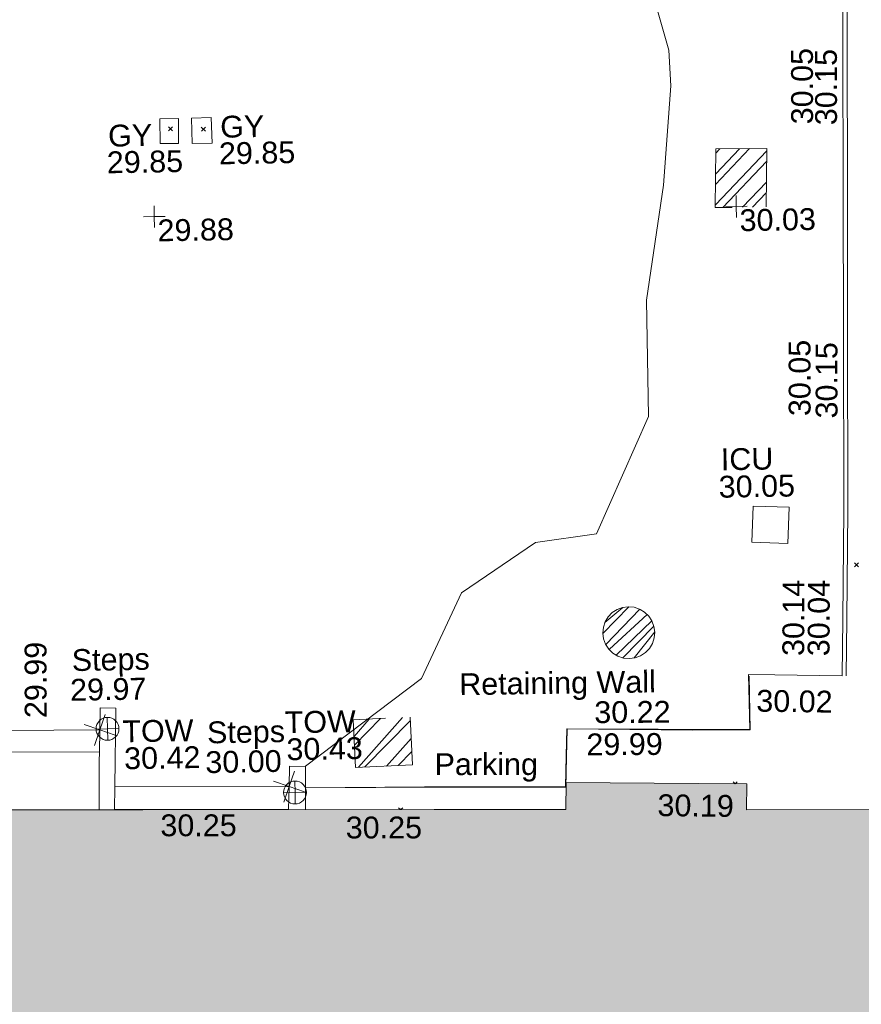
# Model space of a CAD drawing. Header units: millimetres. Extents: x -287732 to 520720, y -103372 to 287754.
# Tile 277 of 380: x 73891 to 88349, y 92390 to 109307. Entities that reach past the tile are written whole.
import ezdxf

# ---------------------------------------------------------------- set-up
doc = ezdxf.new("R2010")
doc.units = ezdxf.units.MM
doc.linetypes.add('IMPORT-HIDDEN2 _3_', pattern=[4762.5, 3175, -1587.5])
doc.linetypes.add('IMPORT-UG_ELEC_STREET LIGHTING_QLB2 _2_', pattern=[2700, 1500, -300.0000000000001, 0, -250, 150, -300.0000000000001, 0, -200])
for name, color, linetype, lineweight, true_color in [('00_TOPO_TOP_OF_WALL', 7, 'Continuous', 9, 0x666666), ('00_UAV_BUILDING_OUTLINE', 5, 'Continuous', 9, 0x0000ff), ('00_UAV_KERB_BOTTOM', 1, 'Continuous', 9, 0xff0000), ('00_UAV_KERB_TOP', 7, 'Continuous', 9, 0xa500a5), ('00_UAV_LEVEL_SPOT', 7, 'Continuous', 9, 0x666666), ('00_UAV_PARKING', 4, 'Continuous', 9, 0x00ffff), ('00_UAV_SERV_GULLY', 7, 'Continuous', 9, 0x5252a5), ('00_UAV_SERV_IC', 5, 'Continuous', 9, 0x0000ff), ('00_UAV_STEPS', 7, 'Continuous', 9, 0x666666), ('00_UAV_TOP_OF_WALL', 7, 'Continuous', 9, 0x666666), ('00_UAV_WALL', 7, 'Continuous', 9, 0x7c00a5), ('00_UAV_WALL_RETAINING', 7, 'Continuous', 9, 0x7c00a5), ('01_DTM_CONTOUR_MJR', 7, 'Continuous', 9, 0x7f3f00), ('12333-PUM-2D-U-0001-C01 - Rev2_REVIT IMPORT_dwg', 7, 'Continuous', 9, 0x767676), ('A_RHA_Line', 7, 'Continuous', 9, 0x00a600), ('PUM-CHAMBER EXTENTS', 6, 'IMPORT-HIDDEN2 _3_', 9, 0xff00ff)]:
    doc.layers.add(name, color=color, linetype=linetype, lineweight=lineweight, true_color=true_color)
doc.layers.add('A_RHA_Detail', color=7, linetype='Continuous', lineweight=9)
doc.layers.add('GEN-TEXT', color=7, linetype='Continuous', lineweight=9)
doc.styles.add('Swis721 Lt BT_2', font='swissl.ttf', dxfattribs={"height": 375})
pattern_1 = [(45, (-533641079.65, -725615854.3560001), (-265.1650429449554, 265.1650429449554), []), (45, (-533640902.873, -725615854.3560001), (-265.1650429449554, 265.1650429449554), [])]

# ---------------------------------------------------------------- blocks, each defined once
blk = doc.blocks.new('12333-PUM-2D-U-0001-C01 - Rev2_REVIT IMPORT_dwg_MSL_Node_Linework_1-2077247-Site Location Plan Proposed')
at = {"layer": '00_UAV_STEPS', "color": 254, "true_color": 0xcccccc, "flags": 128}
for points in [[(256.5421955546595, 704.8438894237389), (0, 0), (-704.8438894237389, 256.5421955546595)], [(704.8438894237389, -256.5421955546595), (0, 0), (-256.5421955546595, -704.8438894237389)]]:
    blk.add_lwpolyline(points, dxfattribs=at)
blk = doc.blocks.new('12333-PUM-2D-U-0001-C01 - Rev2_REVIT IMPORT_dwg_TOW-2077249-Site Location Plan Proposed')
at = {"layer": '00_TOPO_TOP_OF_WALL', "color": 254, "true_color": 0xcccccc, "flags": 128}
for points in [[(0, 525.0554400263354), (0, 0), (-525.0554401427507, 0)], [(525.0554401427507, 0), (0, 0), (0, -525.0554400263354)]]:
    blk.add_lwpolyline(points, dxfattribs=at)
at = {"layer": '00_TOPO_TOP_OF_WALL', "color": 254, "true_color": 0xcccccc}
blk.add_circle((0, 0), 525.0554401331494, dxfattribs=at)
blk = doc.blocks.new('12333-PUM-2D-U-0001-C01 - Rev2_REVIT IMPORT_dwg_UAV-2077255-Site Location Plan Proposed')
at = {"layer": '00_UAV_LEVEL_SPOT', "color": 254, "true_color": 0xcccccc, "flags": 128}
for points in [[(500.0000000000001, 0), (0, 0), (0, 500.0000000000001)], [(0, -500.0000000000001), (0, 0), (-500.0000000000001, 0)]]:
    blk.add_lwpolyline(points, dxfattribs=at)
blk = doc.blocks.new('12333-PUM-2D-U-0001-C01 - Rev2_REVIT IMPORT_dwg_MGS62954_T2_Galway_ITM_3d_Rev1-2077680-Site Location Plan Proposed')
at = {"layer": '00_UAV_KERB_BOTTOM', "color": 254, "true_color": 0xcccccc, "flags": 128}
blk.add_lwpolyline([(533992300.5415, 725677857.4255002), (533992299.5415, 725676890.4255), (533992151.5415, 725676125.4255002), (533992076.797038, 725672872.6906), (533992068.5414999, 725672513.4255), (533991993.5415002, 725668666.4255003), (533991977.2491143, 725667873.7233555), (533991909.5415, 725664579.4255), (533991882.9220554, 725662874.6402038), (533991839.5415, 725660096.4255), (533991804.6548505, 725657875.3088148), (533991755.5415, 725654748.4255), (533991704.8227784, 725652876.4435915), (533991678.5415, 725651906.4255002)], dxfattribs=at)
at = {"layer": '00_UAV_KERB_TOP', "color": 254, "true_color": 0xcccccc, "flags": 128}
blk.add_lwpolyline([(533992370.5414626, 725677857.3531113), (533992369.5345623, 725676883.6805985), (533992221.3875232, 725676117.9205644), (533992146.8141374, 725672872.6305698), (533992138.5258256, 725672511.939224), (533992063.5274799, 725668665.0240773), (533992047.262669, 725667873.663579), (533991979.5302703, 725664578.1598479), (533991952.9296565, 725662874.5805296), (533991909.5329681, 725660095.3326153), (533991874.6625469, 725657875.2491213), (533991825.5266109, 725654746.9278531), (533991774.8468394, 725652876.3835568), (533991748.5158221, 725651904.5296441)], dxfattribs=at)
at = {"layer": '00_UAV_PARKING', "color": 254, "true_color": 0xcccccc, "flags": 128}
blk.add_lwpolyline([(533982426.0495796, 725650144.1780521), (533984470.0833491, 725650122.6013104), (533986890.8892142, 725650081.4441423), (533986913.7544269, 725650615.6516736), (533986933.5800754, 725651078.8448585), (533990074.4782219, 725651014.0257914), (533990070.5415, 725651956.4255), (533990522.596494, 725651942.369064), (533991678.5415, 725651906.4255002)], dxfattribs=at)
at = {"layer": '00_UAV_SERV_GULLY', "color": 254, "true_color": 0xcccccc, "flags": 128}
for points in [[(533980672.5415, 725661243.4255002), (533980667.5415, 725661682.4255), (533981009.3058167, 725661686.3180321), (533981014.3058168, 725661247.3180321)], [(533980120.5414999, 725661255.4255), (533980126.5415, 725661681.4255002), (533980442.9907612, 725661676.9684683), (533980436.9907612, 725661250.9684681)]]:
    blk.add_lwpolyline(points, close=True, dxfattribs=at)
at = {"layer": '00_UAV_SERV_IC', "color": 254, "true_color": 0xcccccc, "flags": 128}
blk.add_lwpolyline([(533990165.5415, 725654230.4255002), (533990198.5414999, 725654849.4255), (533990817.4770594, 725654816.4289355), (533990784.4770595, 725654197.4289354)], close=True, dxfattribs=at)
at = {"layer": '00_UAV_STEPS', "color": 254, "true_color": 0xcccccc, "flags": 128}
for points in [[(533978896.276729, 725650818.6564287), (533977322.3160843, 725650852.719904), (533977328.1462583, 725651213.6433961), (533978909.368382, 725651198.4583435)], [(533982126.6346518, 725649773.8651782), (533979137.2553877, 725649824.5059168), (533979149.9138527, 725650216.030024), (533982144.0623288, 725650167.5642874)]]:
    blk.add_lwpolyline(points, close=True, dxfattribs=at)
at = {"layer": '00_UAV_WALL', "color": 254, "true_color": 0xcccccc, "flags": 128}
for points in [[(533978874.0059921, 725649828.7221743), (533978892.7960835, 725650663.9417336), (533978896.276729, 725650818.6564287), (533978909.368382, 725651198.4583435), (533978922.5415, 725651576.4255), (533979193.5414999, 725651565.4255002), (533979149.9138527, 725650216.030024), (533979137.2553877, 725649824.5059168)], [(533982126.5797024, 725649772.617636), (533982144.0623288, 725650167.5642874), (533982159.5414999, 725650518.4255), (533982434.5415, 725650506.4255), (533982417.2218166, 725649767.6042705)]]:
    blk.add_lwpolyline(points, dxfattribs=at)
at = {"layer": '00_UAV_WALL_RETAINING', "color": 254, "true_color": 0xcccccc, "flags": 128}
blk.add_lwpolyline([(533982425.9864574, 725650141.4853963), (533984841.5415, 725650110.4255003), (533986900.5415001, 725650069.4255), (533986920.5020106, 725650592.7043383), (533986938.9734427, 725651076.9459414), (533989090.5415, 725651017.4255002), (533990081.5415, 725651007.4255002), (533990081.5415, 725651925.4255)], dxfattribs=at)
at = {"layer": '01_DTM_CONTOUR_MJR', "color": 254, "true_color": 0xcccccc, "flags": 128}
blk.add_lwpolyline([(533982434.7057993, 725650513.4341646), (533984452.6412213, 725651986.0687025), (533985164.3878635, 725653442.7667475), (533986450.5126459, 725654285.6622803), (533987500.4225352, 725654420.0000001), (533988430.0000002, 725656420.0000001), (533988430.0000002, 725658420.0000001), (533988757.7809073, 725660389.2405014), (533988910.5054501, 725662093.0872011), (533988888.1726233, 725662704.3830078), (533988430.0000002, 725664420.0000001)], dxfattribs=at)
at = {"xscale": 0.375, "yscale": 0.375, "zscale": 0.375}
for name, p in [('12333-PUM-2D-U-0001-C01 - Rev2_REVIT IMPORT_dwg_UAV-2077255-Site Location Plan Proposed', (533980000, 725660000)), ('12333-PUM-2D-U-0001-C01 - Rev2_REVIT IMPORT_dwg_UAV-2077255-Site Location Plan Proposed', (533990000, 725660000)), ('12333-PUM-2D-U-0001-C01 - Rev2_REVIT IMPORT_dwg_MSL_Node_Linework_1-2077247-Site Location Plan Proposed', (533978909.368382, 725651198.4583435)), ('12333-PUM-2D-U-0001-C01 - Rev2_REVIT IMPORT_dwg_TOW-2077249-Site Location Plan Proposed', (533979043.5415, 725651215.4255002)), ('12333-PUM-2D-U-0001-C01 - Rev2_REVIT IMPORT_dwg_MSL_Node_Linework_1-2077247-Site Location Plan Proposed', (533982144.0623288, 725650167.5642874)), ('12333-PUM-2D-U-0001-C01 - Rev2_REVIT IMPORT_dwg_TOW-2077249-Site Location Plan Proposed', (533982244.5415, 725650065.4255))]:
    blk.add_blockref(name, p, dxfattribs=at)
at = {"layer": '00_UAV_BUILDING_OUTLINE', "color": 251, "true_color": 0x666666, "char_height": 375, "width": 1495.902363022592, "attachment_point": 1, "line_spacing_factor": 1.005061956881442, "style": 'Swis721 Lt BT_2'}
for s, insert, rotation in [('30.19', (533988472.5326828, 725649926.3378035), 358.3787574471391), ('30.25', (533979925.7005787, 725649729.2881131), 359.01178735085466), ('30.25', (533983108.8209734, 725649636.3221937), 359.0117873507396)]:
    blk.add_mtext(s, dxfattribs=dict(at, insert=insert, rotation=rotation))
at = {"layer": '00_UAV_KERB_BOTTOM', "color": 251, "true_color": 0x666666, "char_height": 375, "width": 1495.902363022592, "attachment_point": 1, "line_spacing_factor": 1.005061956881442, "style": 'Swis721 Lt BT_2'}
for s, insert, rotation in [('30.05', (533990967.548096, 725661395.1323539), 89.1054252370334), ('30.05', (533990838.0941229, 725656383.2418699), 89.10014028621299), ('30.04', (533991091.205768, 725652254.1782033), 88.79484089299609)]:
    blk.add_mtext(s, dxfattribs=dict(at, insert=insert, rotation=rotation))
at = {"layer": '00_UAV_KERB_TOP', "color": 251, "true_color": 0x666666, "char_height": 375, "width": 1495.902363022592, "attachment_point": 1, "line_spacing_factor": 1.005061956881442, "style": 'Swis721 Lt BT_2'}
for s, insert, rotation in [('30.15', (533991379.1605509, 725661372.1844316), 89.1054252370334), ('30.15', (533991300.6554873, 725656334.3841665), 89.10014028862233), ('30.14', (533990655.9373817, 725652264.7439592), 88.79507535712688)]:
    blk.add_mtext(s, dxfattribs=dict(at, insert=insert, rotation=rotation))
at = {"layer": '00_UAV_LEVEL_SPOT', "char_height": 375, "width": 1495.902363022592, "attachment_point": 1, "line_spacing_factor": 1.005061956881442, "style": 'Swis721 Lt BT_2'}
for s, insert in [('29.88', (533980051.8765643, 725659949.1441547)), ('30.03', (533990051.8765643, 725659949.1441547))]:
    blk.add_mtext(s, dxfattribs=dict(at, insert=insert))
at = {"layer": '00_UAV_PARKING', "color": 251, "true_color": 0x666666, "char_height": 375, "attachment_point": 1, "line_spacing_factor": 1.005061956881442, "style": 'Swis721 Lt BT_2'}
for s, insert, width, rotation in [('30.02', (533990201.7962518, 725651691.1833181), 1495.902363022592, 358.2189886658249), ('29.99', (533987266.079339, 725650991.3604504), 1495.902363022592, 359.3431687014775), ('Parking', (533984653.5056453, 725650697.890063), 2037.276551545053, 358.96410324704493)]:
    blk.add_mtext(s, dxfattribs=dict(at, insert=insert, width=width, rotation=rotation))
at = {"layer": '00_UAV_SERV_GULLY', "color": 251, "true_color": 0x666666, "char_height": 375, "attachment_point": 1, "line_spacing_factor": 1.005061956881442, "style": 'Swis721 Lt BT_2'}
for s, insert, width in [('GY', (533981159.6210902, 725661710.4411107), 821.5590755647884), ('GY', (533979230.9006326, 725661590.3025748), 821.5590755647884), ('29.85', (533981129.6399925, 725661253.6049086), 1495.902363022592), ('29.85', (533979200.919535, 725661133.4663726), 1495.902363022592)]:
    blk.add_mtext(s, dxfattribs=dict(at, insert=insert, width=width))
at = {"layer": '00_UAV_SERV_IC', "color": 251, "true_color": 0x666666, "char_height": 375, "attachment_point": 1, "line_spacing_factor": 1.005061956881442, "style": 'Swis721 Lt BT_2'}
for s, insert, width in [('ICU', (533989658.1473789, 725655846.9715873), 1021.012723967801), ('30.05', (533989613.3192284, 725655376.5925864), 1495.902363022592)]:
    blk.add_mtext(s, dxfattribs=dict(at, insert=insert, width=width))
at = {"layer": '00_UAV_STEPS', "char_height": 375, "attachment_point": 1, "line_spacing_factor": 1.005061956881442, "style": 'Swis721 Lt BT_2'}
for s, insert, width in [('Steps', (533978449.634223, 725652593.1333352), 1552.889119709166), ('29.97', (533978412.1148021, 725652083.0118278), 1495.902363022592), ('Steps', (533980751.0610015, 725651310.0374625), 1552.889119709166), ('30.00', (533980713.5415806, 725650799.9159551), 1495.902363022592)]:
    blk.add_mtext(s, dxfattribs=dict(at, insert=insert, width=width))
at = {"layer": '00_UAV_TOP_OF_WALL', "char_height": 375, "attachment_point": 1, "line_spacing_factor": 1.005061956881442, "style": 'Swis721 Lt BT_2'}
for s, insert, width in [('TOW', (533982088.0348431, 725651460.3186251), 1343.937678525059), ('TOW', (533979297.4417557, 725651353.6851844), 1343.937678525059), ('30.42', (533979319.9036631, 725650889.8372618), 1495.902363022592), ('30.43', (533982110.4967505, 725650996.4707025), 1495.902363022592)]:
    blk.add_mtext(s, dxfattribs=dict(at, insert=insert, width=width))
at = {"layer": '00_UAV_WALL', "color": 251, "true_color": 0x666666, "insert": (533977624.9892816, 725651424.7073884), "char_height": 375, "width": 1495.902363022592, "attachment_point": 1, "rotation": 89.07455369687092, "line_spacing_factor": 1.005061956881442, "style": 'Swis721 Lt BT_2'}
blk.add_mtext('29.99', dxfattribs=at)
at = {"layer": '00_UAV_WALL_RETAINING', "color": 251, "true_color": 0x666666, "char_height": 375, "attachment_point": 1, "line_spacing_factor": 1.005061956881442, "style": 'Swis721 Lt BT_2'}
for s, insert, width, rotation in [('Retaining Wall', (533985097.9310976, 725652063.2052071), 3832.359387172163, 359.81878348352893), ('30.22', (533987411.0531742, 725651542.2722788), 1495.902363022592, 359.3431687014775)]:
    blk.add_mtext(s, dxfattribs=dict(at, insert=insert, width=width, rotation=rotation))
blk = doc.blocks.new('12333-PUM-2D-U-0001-C01 - Rev2_REVIT IMPORT_dwg-1620468-Site Location Plan Proposed')
at = {"layer": 'PUM-CHAMBER EXTENTS', "true_color": 0xffaaff}
h = blk.add_hatch(dxfattribs=at)
h.set_pattern_fill('FP_3', color=211, style=0, pattern_type=2)
h.set_pattern_definition(pattern_1)
h.paths.add_polyline_path([(348559.3501528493, 44133.64382134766), (349432.3501528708, 44128.643821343), (349461.4248800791, 45134.53029224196), (348588.4248800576, 45139.53029224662), (348567.1348559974, 44402.96801897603)])
h = blk.add_hatch(dxfattribs=at)
h.set_pattern_fill('FP_4', color=211, style=0, pattern_type=2)
h.set_pattern_definition([(45, (-533641079.65, -725615854.3560001), (-88.38834764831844, 88.38834764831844), [])])
h.paths.add_polyline_path([(346946.3608940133, 36411.88256675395), (347045.514415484, 36423.13845804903), (347181.904406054, 36482.75312816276), (347284.3432817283, 36572.90195714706), (347347.6672335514, 36664.48388388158), (347380.5574149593, 36758.69827694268), (347391.6605694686, 36857.55962389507), (347380.3892966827, 36957.15710055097), (347347.339540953, 37051.31563462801), (347270.105047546, 37159.77887374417), (347223.5404322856, 37206.25755796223), (347138.9976803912, 37259.27301798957), (347044.7782600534, 37292.14879544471), (346945.6058107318, 37303.23668103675), (346846.452289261, 37291.98078974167), (346752.288703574, 37258.94542934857), (346650.2780804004, 37188.20191278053), (346597.3278555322, 37135.17000980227), (346544.2994711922, 37050.63536390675), (346511.4092897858, 36956.42097084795), (346500.3061352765, 36857.55962389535), (346511.5774080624, 36757.96214723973), (346544.6271637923, 36663.80361316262), (346638.9339923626, 36538.29954436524), (346696.5511676, 36491.2250004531), (346752.9690243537, 36455.84622980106), (346847.1884446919, 36422.97045234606), (346930.0789417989, 36413.70295562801)])
h = blk.add_hatch(dxfattribs=at)
h.set_pattern_fill('FP_3', color=211, style=0, pattern_type=2)
h.set_pattern_definition(pattern_1)
h.paths.add_polyline_path([(342211.3501528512, 34623.64382133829), (343191.3501528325, 34650.64382134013), (343167.3501528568, 35469.64382135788), (342187.3501528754, 35442.64382135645)])
at = {"layer": 'GEN-TEXT', "color": 253, "true_color": 0xaaaaaa}
for p, q in [((339190.9948138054, 45613.28848230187), (339261.7054919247, 45683.99916042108)), ((339261.7054919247, 45613.28848230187), (339190.9948138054, 45683.99916042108)), ((339754.9948138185, 45597.2884822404), (339825.7054919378, 45667.99916035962)), ((339825.7054919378, 45597.2884822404), (339754.9948138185, 45667.99916035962)), ((350842.9948138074, 37917.2884823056), (350913.7054919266, 37987.99916042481)), ((350913.7054919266, 37917.2884823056), (350842.9948138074, 37987.99916042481)), ((348726.609106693, 34229.06569677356), (348691.7080823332, 34263.96672113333)), ((348727.4957277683, 34229.04368844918), (348762.4187604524, 34263.96672113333)), ((342971.9618952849, 33885.05605056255), (342939.5540406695, 33917.46390517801)), ((342977.7569044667, 33884.95609085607), (343010.2647187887, 33917.46390517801))]:
    blk.add_line(p, q, dxfattribs=at)
at = {"layer": 'PUM-CHAMBER EXTENTS', "color": 211, "true_color": 0xffaaff, "flags": 128}
for points in [[(349432.3501528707, 44128.64382134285), (349461.4248800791, 45134.53029224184), (348588.4248800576, 45139.53029224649), (348559.3501528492, 44133.6438213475)], [(347391.6605694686, 36857.55962389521), (347380.3892966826, 36957.15710055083), (347347.3395409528, 37051.31563462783), (347294.1680109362, 37135.76031650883), (347223.5404322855, 37206.25755796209), (347147.7940208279, 37253.75696807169), (347138.9976803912, 37259.27301798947), (347044.7782600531, 37292.14879544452), (346945.6058107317, 37303.23668103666), (346846.4522892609, 37291.9807897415), (346752.2887035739, 37258.94542934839), (346667.8358938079, 37205.78680990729), (346597.3278555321, 37135.1700098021), (346544.2994711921, 37050.63536390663), (346511.4092897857, 36956.42097084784), (346500.3061352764, 36857.55962389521), (346511.5774080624, 36757.9621472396), (346544.6271637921, 36663.8036131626), (346597.7986938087, 36579.3589312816), (346609.4417123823, 36567.73739890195), (346668.4262724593, 36508.86168982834), (346752.9690243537, 36455.84622980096), (346847.1884446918, 36422.97045234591), (346946.3608940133, 36411.88256675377), (347045.5144154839, 36423.13845804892), (347139.678001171, 36456.17381844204), (347224.1308109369, 36509.33243788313), (347259.3674696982, 36544.62345084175), (347294.6388492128, 36579.94923798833), (347347.6672335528, 36664.4838838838), (347380.5574149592, 36758.6982769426)], [(343167.3501528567, 35469.64382135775), (343191.3501528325, 34650.64382134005), (342211.3501528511, 34623.6438213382), (342187.3501528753, 35442.64382135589)]]:
    blk.add_lwpolyline(points, close=True, dxfattribs=at)
blk.add_blockref('12333-PUM-2D-U-0001-C01 - Rev2_REVIT IMPORT_dwg_MGS62954_T2_Galway_ITM_3d_Rev1-2077680-Site Location Plan Proposed', (-533641079.6498471, -725615854.3561786))

msp = doc.modelspace()

# ---------------------------------------------------------------- hatches: boundary and pattern name
at = {"layer": 'A_RHA_Detail', "true_color": 0xc0c0c0}
h = msp.add_hatch(color=9, dxfattribs=at)
h.paths.add_polyline_path([(-80880.60083809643, -68502.79057078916), (-80400.865924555, -68483.41509113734), (-80400.865924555, -62984.64684185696), (-24474.85765177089, -63009.32043784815), (-24456.14471271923, -50840.30023858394), (-36622.55041039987, -50831.65104353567), (-36622.55041039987, -44228.57792613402), (-50959.0526582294, -44218.38599194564), (-50959.0526582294, -42573.78171514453), (-54563.9325804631, -42571.21897729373), (-54565.69773352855, -45054.17447474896), (-92408.82109321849, -45027.27149621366), (-92411.78875845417, -49201.74309222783), (-100061.9988811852, -49201.74309222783), (-100052.2214449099, -64852.82557838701), (-86120.90825229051, -64852.82557838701), (-86092.1662649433, -62957.90041523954), (-84861.10047608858, -62957.90041523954), (-84854.79052929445, -68240.109737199), (-80870.60226892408, -68240.10973722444)])
h.paths.add_polyline_path([(-137238.9269902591, -68461.9384092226), (-132719.7426408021, -68433.0633692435), (-132847.0731201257, -62850.04282283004), (-130454.6837966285, -62916.63108078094), (-130498.2830220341, -61355.85393642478), (-117581.136331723, -61423.42893438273), (-117492.3908565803, -49183.91309190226), (-125136.5200282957, -49178.47881952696), (-125133.572703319, -45032.61887136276), (-163007.1824077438, -45005.6942194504), (-163007.1824076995, -44090.2963411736), (-163123.8521269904, -44090.21339942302), (-163122.6389897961, -42383.75184302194), (-166563.8543419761, -42383.75184298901), (-166565.034908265, -44044.39824208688), (-193158.4656786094, -44025.49275805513), (-193195.152889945, -62863.65652504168), (-137269.7106414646, -62916.63108078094), (-137254.3708868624, -65679.90523788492)])
h.paths.add_polyline_path([(120310.9497607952, -32334.28230164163), (120312.4652266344, -31610.73011961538), (133451.2244789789, -31638.24899384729), (133469.2230092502, -19717.98315780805), (121295.7536929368, -19692.48606430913), (121319.8434528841, -8190.941560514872), (112277.0825930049, -8172.001674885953), (112263.1770823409, -14811.1234547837), (78285.85310969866, -14739.95861438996), (78292.82277619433, -8167.077575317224), (75241.99098605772, -8160.673431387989), (69355.76844233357, -8152.931592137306), (69353.6659720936, -9156.74635762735), (68372.60878945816, -9154.691552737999), (68372.60878945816, -13705.52853215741), (69333.7233474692, -13707.54156770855), (69325.07112547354, -16249.53369228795), (66623.4489111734, -16249.53369228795), (66619.79243935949, -17995.29925530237), (65989.07757494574, -17995.2992552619), (65985.44262772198, -19730.78799483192), (57152.23993377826, -19712.28702421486), (57127.42535098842, -31559.89463417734), (70277.87165424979, -31587.43801817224), (70277.87165431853, -32271.7414715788), (78263.96947909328, -32285.12944888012), (78266.62661740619, -31019.79372153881), (112335.8856506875, -31091.15111860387), (112335.8856506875, -32317.57330553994), (119781.4233959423, -32333.17321913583)])
h.paths.add_polyline_path([(7503.717409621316, -1791.439263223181), (15482.43097392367, -674.0213231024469), (15484.0826588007, 148.1327206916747), (56188.28042539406, 205.5276654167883), (56155.84326007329, 14338.3166313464), (18016.62665935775, 14236.48149539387), (17967.9025208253, 34313.18372071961), (21727.10644863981, 34324.0692624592), (21708.90974962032, 40608.10218321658), (18009.66447159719, 40608.10218321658), (17995.54603706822, 45483.75063442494), (9770.084204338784, 45420.6329473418), (3966.213879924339, 45446.76585222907), (3984.771235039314, 14176.56786832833), (1023.062455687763, 14176.56786837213), (-276.5134647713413, 14190.52623461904), (-231.6790044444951, 5968.135265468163), (-226.4491536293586, 193.7444677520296), (553.0869992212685, 183.4716499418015), (7477.609307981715, 143.2867586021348), (7488.638446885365, -674.0213231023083)])
h.paths.add_polyline_path([(77755.59663317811, 53.47451145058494), (77729.51881611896, 1699.844979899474), (94464.47132486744, 1659.976083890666), (94606.37913471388, 17991.390236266), (88810.4190114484, 18015.03260816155), (88799.89418497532, 14436.74271609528), (69413.88950349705, 14457.8773889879), (69377.35724448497, 99.62816357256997), (75241.99098605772, 67.32134432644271)])
h.paths.add_polyline_path([(61252.12079701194, 46453.95617366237), (105774.7348988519, 46472.68783506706), (105768.2642198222, 61852.61234306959), (92285.13876309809, 61852.61234306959), (92308.59670399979, 65784.30757140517), (96107.4668000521, 65767.60445243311), (96059.68081117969, 75209.20847378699), (101084.8427276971, 75071.88872764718), (104988.0046543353, 74765.36560406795), (108403.6894220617, 74363.8408943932), (112009.2703903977, 73787.25420861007), (115645.3524815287, 73049.69667206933), (116890.8108051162, 72761.69136252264), (120208.9929833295, 71893.18353872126), (120865.241739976, 71703.68484519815), (124135.6329506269, 70669.67317906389), (127435.6253142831, 69480.50055823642), (127820.4368670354, 69394.93141813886), (128274.3081769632, 69331.69585753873), (128731.8791144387, 69306.66104516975), (129189.9401488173, 69320.00258290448), (129645.2782985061, 69371.62688826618), (130094.6997111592, 69461.17185603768), (130535.0520071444, 69588.00939074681), (130963.246434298, 69751.24981927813), (131376.2795165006, 69949.74812590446), (131771.2541232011, 70182.11198903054), (132162.5575600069, 70460.5404660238), (132496.0921583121, 70741.69081113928), (132820.871367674, 71064.98072578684), (133117.4593294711, 71414.31364272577), (133383.77568926, 71787.23923950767), (133616.5473239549, 72178.5372844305), (133817.1647262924, 72590.54524898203), (133982.6025969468, 73017.89547513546), (134111.7005086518, 73457.59040801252), (134203.5529320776, 73906.54590458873), (134257.5155883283, 74361.61286216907), (134272.5462649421, 74819.5993153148), (134250.5259875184, 75277.29281745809), (134189.6227572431, 75731.48297747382), (134090.9274700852, 76178.98397757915), (133955.1324028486, 76616.65691993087), (133783.1900598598, 77041.43184345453), (133576.3064937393, 77450.32925647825), (133335.932843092, 77840.48103920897), (133063.7551572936, 78209.15055532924), (132761.6825665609, 78553.75185442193), (132431.8338935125, 78871.8678050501), (132076.5227905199, 79161.26705197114), (131698.2415080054, 79419.91966861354), (131299.6434187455, 79646.01139197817), (131093.5942456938, 79746.34209763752), (132146.0467355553, 83110.22226145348), (122787.7632953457, 86282.54285518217), (121604.3555412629, 82800.3591886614), (117095.9864227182, 83870.84033785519), (116841.9598400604, 83526.35449572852), (116120.5435466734, 91221.93611972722), (110237.7341284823, 91274.27491021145), (110194.3680786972, 90435.39030214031), (104988.0046543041, 90486.49901390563), (104973.2761846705, 94309.82427956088), (103746.1314668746, 94309.8242795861), (103839.9937121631, 122852.1474271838), (96365.09202306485, 122931.9599470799), (96350.3400238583, 123952.4168585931), (104555.5505249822, 123902.1925226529), (104607.3234458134, 120248.5396156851), (125502.5015002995, 120134.1933400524), (125662.0200253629, 137657.3796882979), (114479.5865733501, 137699.2256881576), (114382.306264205, 129149.9458158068), (104644.159003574, 129187.9975073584), (104577.9931702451, 126217.3903144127), (101184.4926406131, 126159.1566967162), (101264.6166812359, 135959.2655565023), (89967.23178808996, 135988.8856164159), (89927.63362986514, 125823.6463181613), (93630.53562302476, 125840.7948842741), (93580.65688892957, 122931.9599470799), (88697.38835376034, 122904.7310126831), (88679.3898954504, 95739.09143775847), (86378.25848996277, 95739.09143775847), (86378.18187189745, 96178.1008337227), (83279.50743284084, 96200.92083327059), (83273.62493422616, 95735.74732133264), (70169.67509619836, 95733.22421950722), (70166.26842742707, 96272.07409347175), (66674.99731294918, 96257.14073655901), (66654.74538556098, 95755.71092136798), (65784.77231079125, 95755.71092136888), (65887.65094984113, 117470.630565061), (53473.3427162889, 117487.9046429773), (53434.44066309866, 98570.46349063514), (40649.41626916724, 98570.46349063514), (40610.16711559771, 94406.01479078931), (38853.82372868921, 94410.36303440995), (38848.65589191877, 89463.65332729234), (40612.46601912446, 89518.45976927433), (40665.38257362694, 86257.73741128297), (38372.19584460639, 86305.72309285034), (38369.79374539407, 76901.0507917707), (50937.9512507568, 76944.40198294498), (50922.88567286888, 74598.78180889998), (56484.9061132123, 74588.85093771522), (56484.9061132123, 75194.85181995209), (92465.4037153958, 75233.0258166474), (92645.92783662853, 71766.64845094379), (89810.55521366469, 69362.83965827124), (85313.16173974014, 69360.94750420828), (85313.16173974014, 66907.4050808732), (75210.14498263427, 66903.15451589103), (75210.14498263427, 63815.70944550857), (70819.40014309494, 63815.70999200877), (70819.21601505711, 64253.35708059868), (69456.83415683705, 64253.35708059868), (69455.7195737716, 66901.99623166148), (61303.32856759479, 66898.5668068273), (61304.56054988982, 63970.32021231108), (70500.41048208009, 63970.32021219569), (70500.4088543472, 61852.59006207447), (61245.6438848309, 61848.69637488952), (61252.03558504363, 46656.49344428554)])
h.paths.add_polyline_path([(-17153.16561239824, 48569.32684293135), (-17153.16561224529, 60770.38083685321), (-29362.88357759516, 60774.70428694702), (-29362.88357759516, 67399.20394580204), (-43507.24466814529, 67405.01911303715), (-43488.5313307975, 69093.07334175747), (-45766.41866231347, 69109.32868388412), (-45794.3462003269, 67405.01911303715), (-47272.11273194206, 67404.2124544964), (-47272.44887633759, 66454.91798908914), (-86004.56386332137, 66468.63299519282), (-86006.66970787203, 60521.58362721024), (-92662.87722510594, 60521.58362721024), (-92665.2138765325, 50184.35611932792), (-79752.0168396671, 50179.78309939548), (-79752.016597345, 48591.4932381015), (-17157.7163123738, 48569.32845417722)])
h.paths.add_polyline_path([(-201056.4185878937, 48628.75479108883), (-138377.9751621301, 48634.64535779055), (-138377.9751621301, 50133.28201003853), (-125467.710581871, 50134.49626164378), (-125468.6909603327, 60566.1903686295), (-132186.8595614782, 60565.86652591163), (-132187.4203588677, 66533.0197876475), (-170643.3098734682, 66805.61809689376), (-170643.3098732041, 67738.78475848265), (-200340.0100486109, 67488.93693764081), (-200348.7171487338, 60827.78025104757), (-201057.5650552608, 60827.71357558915), (-201056.6510294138, 51102.04313372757)])
h.paths.add_polyline_path([(-240051.5126725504, 54769.19491160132), (-239444.490259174, 54811.10754483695), (-239186.5396223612, 54841.92927608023), (-238764.8191577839, 54940.98166103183), (-238382.4735933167, 55122.46891388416), (-237990.3402229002, 55354.87497234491), (-237269.2031023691, 55936.21515020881), (-237032.4836384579, 56225.56611516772), (-236793.0039602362, 56569.31473944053), (-236554.5880578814, 57004.26389721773), (-236432.7219585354, 57267.46508908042), (-236300.081527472, 57753.26238983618), (-236250.7285154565, 58017.17885684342), (-236235.6490609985, 58516.21786804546), (-236233.2538429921, 58987.85640053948), (-236213.7029795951, 59823.48083769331), (-236363.8287855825, 59820.86038205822), (-236634.0279869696, 60698.06075827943), (-236391.9547756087, 61432.19726339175), (-236225.4740089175, 61435.10319600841), (-236201.6036569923, 62637.68779596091), (-232563.5271750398, 62639.28734435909), (-232563.5271750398, 63049.03842404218), (-232732.1945866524, 63049.15302218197), (-232860.1521277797, 63457.95890274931), (-232731.606808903, 63914.24862697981), (-232560.8209656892, 63914.24862697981), (-232515.1276847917, 70598.00033009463), (-240628.6947849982, 70598.85496273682), (-240629.7923196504, 72350.98321577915), (-246412.6011212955, 72347.36085933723), (-246412.6011212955, 70616.45923936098), (-254449.5805725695, 70618.60952619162), (-254454.637144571, 70754.06491720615), (-254469.7140363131, 73191.66276250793), (-263883.2532625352, 73267.83063688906), (-263902.4181505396, 68260.74348553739), (-263714.8217520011, 68259.82096572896), (-263552.9672900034, 67819.65434396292), (-263719.0883117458, 67392.2068408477), (-263913.6298699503, 67392.20684284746), (-263956.7001913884, 58633.76423459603), (-260181.1963171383, 58611.22607638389), (-260192.3146983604, 56354.25111579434), (-257184.684388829, 56339.46086021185), (-257213.4419957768, 57092.93866021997), (-257338.5163846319, 57093.27331223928), (-257471.0109294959, 57531.74572308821), (-257338.5163845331, 58062.22513696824), (-257203.4956297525, 58064.06881289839), (-257173.5751889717, 58598.54056692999), (-256478.2273617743, 58575.27357994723), (-256478.2273617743, 58788.51859473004), (-256013.0091299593, 58911.92701534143), (-255397.0786664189, 58780.99767617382), (-255397.0786664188, 58595.982422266), (-243809.885361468, 58585.92793201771), (-243805.3570672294, 58352.04527760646), (-243740.939469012, 57884.52572680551), (-243619.0830608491, 57421.84877545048), (-243424.3877545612, 56943.65915412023), (-243247.1437899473, 56608.24157713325), (-243003.0710579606, 56249.99021479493), (-242732.2093200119, 55932.75703082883), (-242371.7230178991, 55603.12658811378), (-242141.255125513, 55424.88676767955), (-241804.9643037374, 55216.88439822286), (-241529.4640827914, 55077.02869055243), (-241100.6275144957, 54917.18295003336), (-240836.2134980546, 54840.82833176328), (-240453.4486195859, 54788.60784130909), (-240218.9578693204, 54777.28227442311)])
h.paths.add_polyline_path([(40276.69022552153, 59895.36417752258), (40328.62676029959, 69196.9439153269), (36588.99968785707, 69217.8245910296), (36619.46637569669, 74674.25962428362), (32264.36460078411, 74687.02318924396), (32233.48293867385, 69156.26826306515), (11916.69390495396, 69269.70959686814), (11966.66200111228, 78218.75165974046), (29087.509017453, 78123.15526808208), (29143.44567205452, 88141.1370047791), (15719.348796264, 88216.09212953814), (15732.60379610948, 90589.9978889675), (4594.294101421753, 90652.19003489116), (4525.129359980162, 78265.12250449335), (10096.76365553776, 78234.01258731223), (10077.43887221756, 74773.03821910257), (4547.641142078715, 74803.91453678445), (4465.579974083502, 60107.1600234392), (19125.89094760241, 60025.30234268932), (19139.86249374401, 62527.53804644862), (31738.59196305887, 62457.19146404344), (31724.55430858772, 59943.11609815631), (38369.79364225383, 59906.01157293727)])
h.paths.add_polyline_path([(-246083.0241259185, 72334.29150213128), (-246083.0594797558, 72334.30275087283), (-246208.2905500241, 72334.29150213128)])
h.paths.add_polyline_path([(-114575.3004830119, 112178.0758695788), (-114575.3246435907, 112178.0758695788), (-114707.2752166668, 115801.5811617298)])
h.paths.add_polyline_path([(-154699.9178765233, 101760.4080976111), (-114382.050333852, 101776.0542914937), (-114382.050333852, 106926.9360164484), (-113755.641395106, 106927.1792101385), (-113757.5507412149, 111847.2721531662), (-114431.6837526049, 111847.2721531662), (-114431.8097758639, 112178.0758695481), (-114575.3004830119, 112178.0758695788), (-114578.9984943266, 121707.2390833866), (-123056.9849702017, 121707.2390833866), (-123068.8201032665, 156452.7036899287), (-119381.2340625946, 156454.1348067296), (-119381.2340625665, 160165.8597952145), (-115501.031452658, 160167.3662801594), (-115503.3750945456, 166206.5793118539), (-132411.7987151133, 166599.6604729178), (-132411.8243278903, 166665.6603411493), (-135275.0124468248, 166664.5490317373), (-135275.0124468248, 166628.1883101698), (-135911.3205076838, 166628.1944502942), (-135911.3479256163, 166352.1604668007), (-152521.1633846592, 166345.7146753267), (-152518.3680955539, 159142.6836790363), (-150699.3133726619, 159117.9265656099), (-150758.5477087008, 122560.691203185), (-151059.2005266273, 122560.691203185), (-151061.0981347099, 121302.4374932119), (-154138.3148337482, 121372.6012653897), (-154138.3148337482, 121865.1834517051), (-154704.3888425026, 121867.2611370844), (-154688.5451973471, 119352.3937021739), (-154745.5933227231, 119352.3715636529), (-154745.5763474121, 118722.1532660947), (-160794.1544526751, 118748.7442832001), (-160794.1544526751, 119410.5425977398), (-163852.1622693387, 119422.408321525), (-163855.0715294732, 118762.2003111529), (-167568.6765459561, 118778.5256058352), (-166634.6619849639, 124395.1277019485), (-166930.050559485, 124500.0918161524), (-167568.6765459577, 124707.6250903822), (-168028.2173235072, 124841.3808647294), (-168630.5006276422, 124991.3056740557), (-169238.2056069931, 125117.4693074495), (-169850.3952285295, 125219.6772876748), (-170466.1255403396, 125297.7720169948), (-171089.11025998, 125351.8553033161), (-171704.4065937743, 125381.1774255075), (-172325.0479971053, 125386.3595015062), (-172782.2248668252, 125374.5832362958), (-173401.7764235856, 125337.4554476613), (-174109.844898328, 125263.4341236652), (-174634.1213722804, 125190.4100126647), (-175245.0145766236, 125080.719099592), (-176047.1958093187, 124895.7675260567), (-176665.4852587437, 124724.7228134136), (-177045.3001228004, 124609.1129151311), (-177631.5127792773, 124405.2077276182), (-176665.4852586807, 118818.5158794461), (-177558.9402083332, 118822.4435768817), (-177662.2853368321, 125263.4341236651), (-176365.3912351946, 126542.9270807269), (-159462.2970490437, 126319.910391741), (-157057.7396790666, 128609.0850976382), (-157060.6673204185, 136153.1661957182), (-158638.8016610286, 137740.2441626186), (-159352.3735831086, 137740.2441626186), (-161634.4140634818, 140201.1078539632), (-168727.9404945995, 140256.8191146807), (-171035.0401161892, 137942.8847305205), (-174184.1459014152, 137942.8847305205), (-176460.1167434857, 140292.2858551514), (-177341.6856934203, 140292.2858551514), (-177341.7113613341, 140358.4281613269), (-183428.5803825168, 140356.0660244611), (-185921.6385985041, 137917.4639994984), (-185921.6385985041, 131757.3091155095), (-186906.8767412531, 131756.9267733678), (-187725.3914540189, 130809.9989183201), (-187724.058890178, 127376.1828148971), (-186481.0281350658, 126304.5577463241), (-186479.4846754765, 122327.2959175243), (-185176.2828158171, 121059.4673825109), (-180304.1129154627, 121059.4673824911), (-180304.1136492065, 118802.0484409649), (-193555.3706955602, 118802.0484409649), (-193555.368699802, 133117.8341649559), (-192593.6442938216, 133118.2073819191), (-192593.6442938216, 134200.8158367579), (-192224.6284783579, 134200.9592041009), (-192225.5653014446, 136615.0101267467), (-192595.0012460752, 136615.0101267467), (-192595.4357332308, 137734.4745165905), (-193589.2709668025, 137734.4746851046), (-193589.2685988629, 147474.570583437), (-193163.2062206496, 147492.8644732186), (-192765.7252967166, 147531.087133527), (-192359.9383250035, 147589.5931622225), (-192199.8207947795, 147616.5827294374), (-191882.7548926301, 147682.9245600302), (-191568.5380070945, 147761.6632019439), (-191257.654638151, 147852.677242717), (-190828.6072909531, 148002.2045655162), (-190647.7999969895, 148070.9514233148), (-190349.7690789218, 148197.8750094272), (-190056.9509284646, 148336.4013817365), (-189769.797051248, 148486.3169427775), (-189405.3590254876, 148698.0567944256), (-189132.906026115, 148873.2749095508), (-188867.542109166, 149059.0543929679), (-188609.6764469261, 149255.1087866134), (-188354.9814055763, 149465.3525772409), (-188079.6339208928, 149713.879248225), (-187884.9836199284, 149901.8220103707), (-187545.928247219, 150265.8040604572), (-187446.29984479, 150378.3960832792), (-187241.3270201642, 150629.2310214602), (-187046.3599558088, 150887.9197697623), (-186861.6992771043, 151154.0634500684), (-186546.1373636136, 151669.829875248), (-186524.4196769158, 151707.0632450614), (-163675.2898318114, 151669.829875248), (-163687.5843045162, 148134.07679455), (-157303.6541541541, 148136.492106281), (-157303.6541541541, 155759.91501608), (-157557.4317586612, 155765.0384228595), (-157555.9168973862, 166678.0466575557), (-187009.2021991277, 166699.7464767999), (-187013.0952111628, 162054.4009359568), (-188707.17754695, 162044.5925187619), (-188705.9961892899, 155021.5333641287), (-188737.9999316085, 154650.5326604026), (-188799.0133969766, 154283.1866125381), (-188857.2045401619, 154035.4341107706), (-188966.1106131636, 153679.3368924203), (-189102.6200311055, 153332.8820747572), (-189265.8911675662, 152998.2056672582), (-189454.9174011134, 152677.371060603), (-189645.2484685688, 152421.3220123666), (-189916.9563410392, 152104.2450531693), (-190212.7041973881, 151809.4634871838), (-190530.6686598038, 151538.7947471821), (-190868.8893671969, 151293.9075915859), (-191225.281078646, 151076.3118324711), (-191597.6465194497, 150887.3490191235), (-192092.8415776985, 150682.5621956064), (-192519.2468154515, 150561.8451365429), (-192903.8930791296, 150482.240889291), (-193187.215491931, 150440.8868273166), (-193594.1866364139, 150407.1257787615), (-193594.5952989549, 151459.9895227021), (-205369.2399268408, 151455.4201247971), (-205354.4523517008, 113350.0822379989), (-207187.1580384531, 113349.3710182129), (-207184.3024929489, 105991.0636522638), (-205312.8748221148, 105991.1901500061), (-205311.2362476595, 101769.6553082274), (-175488.6451201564, 101781.2285901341), (-175488.6451201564, 110889.6985621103), (-154703.4627663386, 110897.5679794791), (-154700.2792295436, 102691.5597281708)])
h.paths.add_polyline_path([(193735.9435693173, 113047.8274774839), (208865.0938716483, 114991.0266430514), (208976.1154123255, 114126.6471160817), (216447.8967332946, 115086.3281915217), (216038.7305308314, 118271.9702413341), (232648.5073383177, 120405.3421626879), (233425.993615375, 114352.0734369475), (240632.2017567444, 115277.6440988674), (239854.8412683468, 121329.9334727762), (256406.8682407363, 123455.8879629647), (257091.7572256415, 118089.1198988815), (264572.2871227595, 119040.8180953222), (261877.8350555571, 138524.7609215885), (259178.7147038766, 138221.6086035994), (259197.3483655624, 137439.0084132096), (254686.1480587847, 136897.0007612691), (255412.6810205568, 131314.8303176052), (240852.7447969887, 129522.4514056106), (239771.0426543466, 137918.8519126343), (240649.5822431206, 138010.1984551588), (240062.3063116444, 142776.6750342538), (239165.7694642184, 142685.0143484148), (237630.9646614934, 151018.3171732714), (266172.8791088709, 154560.7889781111), (271297.1876944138, 142612.4006970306), (276531.7397502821, 144861.098714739), (274941.5029779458, 148527.9037281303), (302074.5307653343, 160134.9084326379), (300215.9323773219, 164320.1841173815), (301528.1613272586, 164907.0997989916), (300405.1237791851, 167477.8916353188), (299016.6944531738, 166945.7181824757), (295626.7488506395, 174518.754428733), (294333.0289184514, 177537.1551681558), (287288.8475947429, 174518.754428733), (289427.6893504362, 169661.0163463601), (272956.7816584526, 162557.1203578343), (271943.2187787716, 164897.4305293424), (267016.3118217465, 162764.0369715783), (268502.3094164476, 159357.0430143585), (265200.4029574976, 157946.4096681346), (226856.416695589, 153146.7821792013), (227510.3041274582, 148852.0205334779), (228280.9873165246, 141179.0007483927), (227302.3544112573, 141050.281300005), (227895.3788235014, 136433.1758633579), (228748.5501749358, 136523.8855003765), (229602.3077302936, 128023.7667641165), (217691.2359889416, 126493.8999679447), (217642.3600127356, 126874.433267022), (215138.5007311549, 126552.8357430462), (215194.9980427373, 126112.965074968), (215015.6132226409, 126089.924757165), (214840.9672575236, 127449.66446064), (192258.7012018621, 124549.1816390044), (193486.3576426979, 114991.0266430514)])
h.paths.add_polyline_path([(-78076.24187439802, 117605.5188722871), (-78076.23951902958, 117610.0871211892), (-78070.318122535, 129485.7330792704), (-74723.15926543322, 129478.385255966), (-74723.15926543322, 125435.7860624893), (-48015.64546086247, 125380.0246061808), (-47996.55031653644, 135872.5822179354), (-61198.15919578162, 135901.5630078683), (-74714.72264144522, 135923.5088764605), (-74723.6287602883, 131865.2975510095), (-78070.318122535, 131872.642169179), (-78062.97909487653, 149549.7689430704), (-58292.26570492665, 149541.5607197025), (-58292.26570491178, 148946.2407608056), (-37707.70924046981, 148937.6946533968), (-37703.30827430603, 159740.0672041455), (-44148.26955755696, 159742.7429641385), (-44148.26955755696, 162961.3319174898), (-49829.95437583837, 162961.3319174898), (-49830.92144130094, 160632.0129326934), (-78494.09026625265, 160643.9130440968), (-78494.09026625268, 161615.1537738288), (-78739.225852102, 161615.2555472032), (-78691.7919454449, 168187.9195488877), (-90844.57645036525, 168126.8149079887), (-90962.52567694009, 152686.7636277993), (-89064.97866809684, 152685.9758215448), (-89079.54115380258, 117610.0871211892), (-78374.80218507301, 117605.6428258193)])
h.paths.add_polyline_path([(69254.82576126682, 129235.9722870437), (69259.97086178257, 136167.789247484), (86068.0992678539, 136131.0235193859), (86008.66431381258, 164703.3084147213), (58789.63167882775, 164723.511581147), (58789.63167882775, 170119.2062865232), (54460.1632489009, 170122.4198087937), (54457.21717773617, 166153.279245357), (47042.2151650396, 166158.7829869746), (47041.10931533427, 164668.9097040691), (39173.27935198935, 164674.7495545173), (39172.83712618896, 164078.9539098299), (17014.87910992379, 164095.4005254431), (17002.38841206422, 147267.1142245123), (12659.63471563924, 147267.1142245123), (12653.60087534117, 139137.9291796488), (17031.41608901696, 139134.6797717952), (17024.5879174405, 129935.3194463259), (39191.34773726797, 129918.8662983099), (39191.34773726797, 129258.2867272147), (69014.0340609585, 129236.1510132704)])
h.paths.add_polyline_path([(39265.62356917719, 139467.8223435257), (33050.91021530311, 139484.1586867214), (33087.56357182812, 153427.9220784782), (39277.60130889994, 153411.6505991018), (39277.60130890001, 152830.3127277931), (43058.29603858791, 152820.3745823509), (43024.83899408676, 140092.5601633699), (39267.2657899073, 140092.5601633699)])
h.paths.add_polyline_path([(1979.548949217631, 189123.2414339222), (18699.10403225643, 189180.0465563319), (18678.46874730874, 195253.6675675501), (24349.02704561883, 195272.9334348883), (24334.96888372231, 199550.7690688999), (28829.78348974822, 199566.0403168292), (28798.3577216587, 208815.6446464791), (24334.949615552, 208806.151404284), (24333.90624841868, 209113.2475694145), (16811.59093053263, 209087.6903002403), (16806.58456499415, 208843.5909093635), (6772.293057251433, 208809.4991440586), (6797.166076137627, 201488.5780549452), (-8471.058649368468, 201436.7038490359), (-8471.058649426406, 200429.0172028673), (-11856.09020770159, 200417.5164702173), (-11823.72827009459, 190892.3684138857), (-7614.729360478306, 190906.6685966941), (-7614.729360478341, 190170.8290169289), (-4608.619189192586, 190169.2993656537), (-4608.238782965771, 190916.8832264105), (1973.379031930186, 190939.2444180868), (1977.122761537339, 189837.3456693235)])
h.paths.add_polyline_path([(-20506.22133143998, 190640.0286460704), (-20122.28942212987, 206347.1214480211), (-41550.34215551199, 207015.2557957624), (-41462.26177903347, 210449.6195896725), (-31391.41053372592, 210152.0276719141), (-31078.64493155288, 223862.5743669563), (-44305.08575743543, 224230.7972280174), (-44490.79956591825, 211865.5542346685), (-47510.12209648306, 211942.9901385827), (-47722.57925071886, 203659.0205614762), (-47076.06680548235, 203635.3001465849), (-47175.4684425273, 199531.9403872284), (-46801.21126120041, 199520.4703269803), (-46873.68175963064, 195478.5899481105), (-44600.40472248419, 195425.2559779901), (-44685.88459507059, 192243.2795180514), (-38073.99929115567, 192135.6564362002), (-38104.39995468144, 191126.972250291), (-21537.79264466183, 190668.5723412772)])
h.paths.add_polyline_path([(16801.02360973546, 195961.500137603), (9656.615133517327, 196015.1086063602), (9643.838150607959, 199513.9922857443), (11631.77992468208, 199485.8321209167), (11631.7920940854, 203322.2460456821), (16806.58456511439, 203391.4855728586), (16801.0407710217, 195984.4293109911)])
h.paths.add_polyline_path([(122084.9264926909, 200536.2570557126), (122088.1805162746, 206386.1947929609), (125211.1061638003, 206386.1947929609), (125211.1162733, 206645.8932837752), (126202.7098976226, 206645.8932838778), (126203.0204769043, 207041.0477229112), (130401.4034741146, 206979.0758390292), (130444.2691124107, 209883.280297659), (126202.8383603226, 209945.8832030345), (126203.0204769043, 214624.1281189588), (127364.791950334, 214624.1281190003), (127365.2106673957, 225380.2058567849), (126159.8599207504, 225380.2527798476), (126207.4133336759, 241475.3410923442), (119482.5411291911, 241495.8747898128), (119479.2041949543, 246182.0096278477), (109943.9121324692, 246175.2196735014), (109953.2702601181, 233033.381429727), (115000.5285021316, 233033.3814296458), (114999.579292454, 208653.4991933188), (112026.3032630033, 208653.4991933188), (112024.3519988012, 200538.6761891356), (122024.6079402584, 200536.2715596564)])
h.paths.add_polyline_path([(30087.05071580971, 200986.75440713), (38030.67179071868, 201028.6865660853), (38030.67179071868, 202922.9731660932), (38109.89531492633, 202923.3913649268), (38067.25569096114, 208827.6066631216), (38013.35839378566, 208827.6672237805), (38012.38630971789, 209012.5383931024), (30044.90685988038, 208970.480297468), (30076.83023715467, 202922.9203834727)])
h.paths.add_polyline_path([(195986.2599417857, 205661.5722736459), (202896.8751332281, 206052.0074670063), (202676.8862551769, 209945.7611691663), (195766.2710618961, 209555.3259759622)])
h.paths.add_polyline_path([(-91652.40581580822, 206392.6172135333), (-79454.24421187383, 206432.5105635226), (-79629.29258199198, 238245.6998510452), (-68904.21147484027, 238215.095164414), (-68918.55832832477, 246312.9061543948), (-68918.56040493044, 246314.0782553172), (-68756.515268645, 246312.9061543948), (-68755.20581930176, 246638.9786699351), (-79620.07671794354, 246651.3624133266), (-79606.5628449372, 247343.5411849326), (-82154.50636787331, 247318.0695596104), (-82154.50636787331, 247488.1275895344), (-91640.64698348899, 247472.5371040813), (-91638.72040628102, 246846.4753752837), (-131470.3702759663, 246641.42150215), (-131470.3702759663, 250159.5419305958), (-142857.1087886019, 250176.7939677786), (-142864.0554935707, 246220.0701029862), (-165118.8027587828, 246272.3986783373), (-165040.0492656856, 253907.936045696), (-178677.4727934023, 253929.5079730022), (-178699.5521575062, 238176.7234097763), (-138599.3373496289, 238209.4781454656), (-138548.4479938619, 206627.5237025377), (-126646.6702863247, 206572.2299428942), (-126666.6805510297, 234825.8818836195), (-124962.7180531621, 234825.9534805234), (-124969.0241559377, 234688.4891474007), (-91595.61129713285, 234664.3133306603), (-91650.87307429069, 207155.5994723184)])
h.paths.add_polyline_path([(142123.7078574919, 209113.5383730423), (152768.4446292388, 209127.3137314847), (152745.2992288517, 227012.63380935), (142100.5623961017, 226998.8584508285), (142121.8067345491, 210582.5602643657)])
h.paths.add_polyline_path([(168998.8561129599, 209274.9592350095), (169026.8416078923, 226860.3446540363), (161686.6780314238, 226876.6646907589), (161647.6783165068, 209291.3037608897), (168846.6177107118, 209275.2977201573)])
h.paths.add_polyline_path([(49761.46820719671, 218476.5678095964), (49794.00484360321, 223316.1680811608), (41274.07755982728, 223363.4010619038), (41273.58999769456, 223290.8795634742), (32187.30576796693, 223351.9666549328), (32202.10532419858, 225553.2987454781), (20081.83724695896, 225634.7833114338), (20035.26675877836, 218707.7438801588), (31566.33951793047, 218630.2204881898), (31566.12891731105, 218598.8950898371), (49750.1971391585, 218476.6435849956)])
h.paths.add_polyline_path([(162361.9830851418, 234154.05208666), (162366.6425722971, 241589.9129272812), (135261.102696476, 241630.986197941), (135249.088870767, 234197.8735112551), (160249.0277027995, 234157.4671671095)])
h.paths.add_polyline_path([(176458.8604389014, 246709.5724700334), (176516.2484477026, 252173.1529804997), (168884.2833866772, 252253.3171281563), (168934.86529241, 257068.9279575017), (164355.0504715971, 257117.0331241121), (164296.1746742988, 251511.808811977), (164416.8965511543, 251510.5407811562), (164367.8024342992, 246836.573754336), (171460.1142273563, 246762.0779818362)])

# ---------------------------------------------------------------- linework, layer by layer
at = {"layer": 'A_RHA_Line', "color": 7}
for p, q in [((83279.50743305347, 96200.92083329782), (83273.62493422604, 95735.74732152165)), ((85549.2745235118, 96184.20527148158), (83279.50743305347, 96200.92083329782)), ((86382.37881851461, 96178.06992567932), (85549.27452351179, 96184.20527148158)), ((86378.18187189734, 95730.92857681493), (86382.37881851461, 96178.06992567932)), ((76009.36718852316, 95734.25285964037), (71009.36729438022, 95733.22421950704)), ((81009.36708272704, 95735.28149998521), (76009.3671885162, 95734.25285964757)), ((83273.62493422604, 95735.74732152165), (81009.36708272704, 95735.28149998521)), ((88679.38989539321, 95739.09143775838), (86378.18187189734, 95730.92857681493))]:
    msp.add_line(p, q, dxfattribs=at)

# ---------------------------------------------------------------- block references
at = {"layer": '12333-PUM-2D-U-0001-C01 - Rev2_REVIT IMPORT_dwg', "color": 254, "linetype": 'IMPORT-UG_ELEC_STREET LIGHTING_QLB2 _2_', "true_color": 0xffd4d4, "rotation": 0.9999999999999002}
msp.add_blockref('12333-PUM-2D-U-0001-C01 - Rev2_REVIT IMPORT_dwg-1620468-Site Location Plan Proposed', (-261895.0770586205, 55869.5817132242), dxfattribs=at)

doc.saveas('drawing.dxf')
